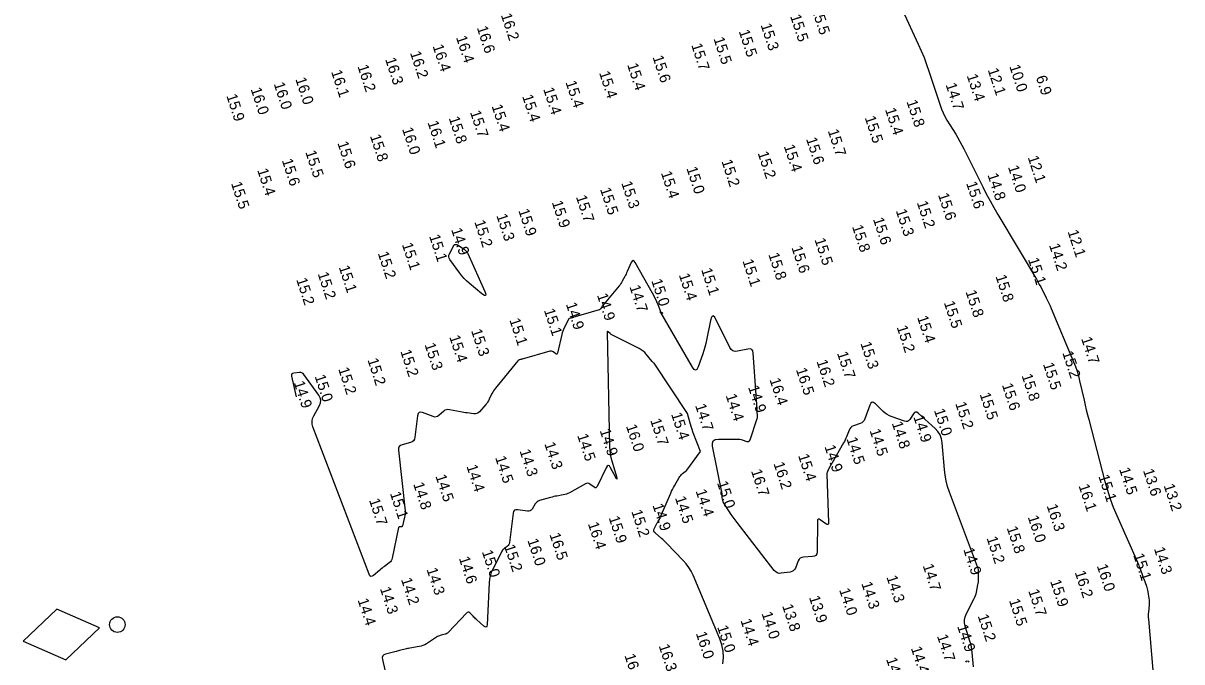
# Model space of a CAD drawing. Extents: x 988130 to 1132882, y 654656 to 841453.
# Drawn here: x 1088997 to 1089535, y 710951 to 711248 of the extents above; entities that cross this region are included whole.
import ezdxf

# ---------------------------------------------------------------- set-up
doc = ezdxf.new("R2010")
doc.units = 0
for name, color, linetype in [('V-CHAN-NAID', 7, 'Continuous'), ('V-TOPO-MAJR', 7, 'Continuous'), ('V-TOPO-SOUN', 7, 'Continuous')]:
    doc.layers.add(name, color=color, linetype=linetype)

msp = doc.modelspace()

# ---------------------------------------------------------------- linework, layer by layer
at = {"layer": 'V-CHAN-NAID'}
msp.add_lwpolyline([(1089032.16, 710967.26), (1089012.35, 710975.95), (1088996.7, 710961.01), (1089016.51, 710952.32)], close=True, dxfattribs=at)
msp.add_circle((1089040.43, 710968.72), 3.6, dxfattribs=at)
at = {"layer": 'V-TOPO-MAJR'}
for points in [[(1089404.99, 711253.84), (1089412.37, 711238.01), (1089413.75, 711234.93), (1089415.03, 711231.83), (1089416.22, 711228.68), (1089417.31, 711225.49), (1089422.46, 711209.73), (1089423.11, 711207.92), (1089423.86, 711206.16), (1089424.72, 711204.45), (1089425.69, 711202.78), (1089429.76, 711196.23), (1089430.75, 711194.58), (1089431.71, 711192.91), (1089432.63, 711191.22), (1089433.51, 711189.5), (1089442.29, 711171.91), (1089443.95, 711168.65), (1089445.68, 711165.42), (1089447.47, 711162.23), (1089449.31, 711159.06), (1089458.74, 711143.28), (1089459.66, 711141.73), (1089460.58, 711140.19), (1089461.5, 711138.65), (1089462.42, 711137.11), (1089466.51, 711130.25), (1089467.21, 711129.05), (1089467.9, 711127.84), (1089468.56, 711126.61), (1089469.21, 711125.38), (1089471.75, 711120.42), (1089472.37, 711119.17), (1089472.97, 711117.92), (1089473.55, 711116.65), (1089474.1, 711115.37), (1089484.49, 711090.68), (1089485.33, 711088.53), (1089486.08, 711086.35), (1089486.74, 711084.14), (1089487.29, 711081.9), (1089489.31, 711072.86), (1089489.83, 711070.61), (1089490.36, 711068.36), (1089490.92, 711066.11), (1089491.5, 711063.87), (1089499.04, 711035.07), (1089500.18, 711031.07), (1089501.47, 711027.12), (1089502.92, 711023.23), (1089504.52, 711019.39), (1089514.1, 710997.74), (1089514.36, 710997.14), (1089514.61, 710996.53), (1089514.84, 710995.92), (1089515.07, 710995.31), (1089516.27, 710991.94), (1089516.33, 710991.77), (1089516.4, 710991.6), (1089516.46, 710991.44), (1089516.53, 710991.27), (1089516.79, 710990.6), (1089516.85, 710990.44), (1089516.92, 710990.27), (1089516.98, 710990.1), (1089517.05, 710989.93), (1089518.31, 710986.53), (1089518.53, 710985.9), (1089518.71, 710985.27), (1089518.85, 710984.62), (1089518.97, 710983.97), (1089519.42, 710980.87), (1089519.51, 710980.14), (1089519.56, 710979.4), (1089519.56, 710978.66), (1089519.52, 710977.92), (1089519.22, 710974.48), (1089519.17, 710973.66), (1089519.15, 710972.84), (1089519.17, 710972.02), (1089519.22, 710971.2), (1089521.82, 710940.33)], [(1089292.84, 711113.51), (1089292.62, 711114.26), (1089291.57, 711117.1), (1089290.34, 711119.87), (1089288.93, 711122.56), (1089280.86, 711136.8), (1089280.39, 711137.43), (1089279.93, 711137.63), (1089279.5, 711137.39), (1089279.09, 711136.72), (1089277.19, 711132.53), (1089276.93, 711131.95), (1089276.66, 711131.39), (1089276.38, 711130.82), (1089276.09, 711130.26), (1089274.92, 711128.04), (1089274.61, 711127.49), (1089274.28, 711126.96), (1089273.92, 711126.45), (1089273.53, 711125.96), (1089265.73, 711116.57), (1089265.61, 711116.41), (1089265.48, 711116.25), (1089265.36, 711116.08), (1089265.25, 711115.91), (1089264.81, 711115.21), (1089264.69, 711115.05), (1089264.55, 711114.92), (1089264.39, 711114.82), (1089264.2, 711114.75), (1089251.99, 711111.2), (1089251.8, 711111.14), (1089251.61, 711111.09), (1089251.41, 711111.04), (1089251.22, 711110.99), (1089250.44, 711110.8), (1089250.26, 711110.74), (1089250.11, 711110.64), (1089249.98, 711110.51), (1089249.88, 711110.35), (1089247.89, 711106.38), (1089247.56, 711105.65), (1089247.27, 711104.91), (1089247.02, 711104.15), (1089246.82, 711103.37), (1089244.84, 711094.62), (1089244.73, 711094.3), (1089244.55, 711094.15), (1089244.32, 711094.16), (1089244.03, 711094.32), (1089242.75, 711095.29), (1089242.43, 711095.49), (1089242.08, 711095.6), (1089241.72, 711095.62), (1089241.34, 711095.56), (1089228.43, 711091.93), (1089228.25, 711091.88), (1089228.07, 711091.83), (1089227.89, 711091.78), (1089227.71, 711091.73), (1089226.99, 711091.52), (1089226.82, 711091.46), (1089226.66, 711091.37), (1089226.52, 711091.26), (1089226.39, 711091.13), (1089215.96, 711078.43), (1089215.51, 711077.84), (1089215.09, 711077.24), (1089214.72, 711076.6), (1089214.38, 711075.94), (1089213.09, 711073.27), (1089212.75, 711072.61), (1089212.37, 711071.98), (1089211.95, 711071.38), (1089211.48, 711070.8), (1089208.61, 711067.45), (1089208.06, 711066.94), (1089207.44, 711066.6), (1089206.76, 711066.45), (1089206.01, 711066.47), (1089202.87, 711066.91), (1089202.09, 711067.03), (1089201.3, 711067.15), (1089200.52, 711067.29), (1089199.75, 711067.44), (1089194.64, 711068.44), (1089193.91, 711068.51), (1089193.22, 711068.41), (1089192.58, 711068.15), (1089191.99, 711067.72), (1089189.7, 711065.69), (1089189.11, 711065.28), (1089188.48, 711065.06), (1089187.82, 711065.04), (1089187.12, 711065.22), (1089182.18, 711067.11), (1089181.24, 711067.32), (1089180.53, 711067.15), (1089180.05, 711066.6), (1089179.8, 711065.66), (1089178.62, 711055.63), (1089178.4, 711054.74), (1089177.98, 711054.03), (1089177.34, 711053.51), (1089176.49, 711053.17), (1089172.68, 711052.16), (1089171.86, 711051.82), (1089171.3, 711051.3), (1089171.01, 711050.59), (1089170.98, 711049.7), (1089174.02, 711021.48), (1089174.06, 711020.73), (1089174.04, 711019.99), (1089173.96, 711019.25), (1089173.81, 711018.51), (1089172.79, 711014.49), (1089172.73, 711014.33), (1089172.62, 711014.21), (1089172.48, 711014.14), (1089172.31, 711014.11), (1089171.53, 711014.1), (1089171.36, 711014.07), (1089171.22, 711014), (1089171.12, 711013.88), (1089171.06, 711013.71), (1089168.08, 710999.57), (1089167.89, 710998.93), (1089167.6, 710998.35), (1089167.2, 710997.83), (1089166.7, 710997.38), (1089164.49, 710995.72), (1089163.94, 710995.3), (1089163.4, 710994.87), (1089162.86, 710994.44), (1089162.33, 710994), (1089159.36, 710991.54), (1089158.73, 710991.16), (1089158.19, 710991.11), (1089157.74, 710991.41), (1089157.39, 710992.06), (1089131.28, 711060.5), (1089130.93, 711061.79), (1089130.87, 711063.06), (1089131.1, 711064.31), (1089131.62, 711065.54), (1089134.28, 711070.42), (1089134.76, 711071.63), (1089134.87, 711072.81), (1089134.62, 711073.98), (1089133.99, 711075.12), (1089127.07, 711084.78), (1089126.65, 711085.24), (1089126.16, 711085.55), (1089125.61, 711085.71), (1089124.99, 711085.72), (1089122.37, 711085.45), (1089121.82, 711085.31), (1089121.46, 711085.03), (1089121.31, 711084.6), (1089121.35, 711084.03), (1089123.5, 711074.48)], [(1089321.34, 711027.52), (1089321.27, 711029.39), (1089316.84, 711051.48), (1089316.76, 711052.92), (1089317.18, 711053.94), (1089318.1, 711054.56), (1089319.52, 711054.77), (1089328.41, 711054.8), (1089328.97, 711054.78), (1089329.53, 711054.72), (1089330.09, 711054.61), (1089330.63, 711054.45), (1089332.8, 711053.75), (1089333.29, 711053.66), (1089333.7, 711053.75), (1089334.02, 711054.03), (1089334.24, 711054.48), (1089337.55, 711064.39), (1089337.65, 711064.74), (1089337.71, 711065.1), (1089337.74, 711065.46), (1089337.73, 711065.83), (1089337.61, 711067.31), (1089337.58, 711067.68), (1089337.55, 711068.05), (1089337.52, 711068.42), (1089337.49, 711068.79), (1089335.74, 711094.67), (1089335.51, 711095.71), (1089335.01, 711096.38), (1089334.23, 711096.67), (1089333.17, 711096.6), (1089328.38, 711095.58), (1089327.26, 711095.5), (1089326.31, 711095.75), (1089325.52, 711096.34), (1089324.9, 711097.27), (1089318.56, 711110.21), (1089317.7, 711111.6), (1089316.97, 711112.01), (1089316.36, 711111.43), (1089315.89, 711109.86), (1089314.06, 711100.69), (1089313.71, 711099.1), (1089313.31, 711097.53), (1089312.85, 711095.98), (1089312.33, 711094.44), (1089310.14, 711088.33), (1089309.57, 711087.17), (1089308.94, 711086.75), (1089308.25, 711087.07), (1089307.51, 711088.13), (1089292.84, 711113.51), (1089293.78, 711113.31), (1089292.66, 711113.93), (1089292.27, 711113.42)], [(1089289.78, 711090.03), (1089289.34, 711090.15), (1089288.74, 711090.76), (1089286.03, 711094.14), (1089285.32, 711094.94), (1089284.54, 711095.65), (1089283.68, 711096.27), (1089282.75, 711096.8), (1089270.35, 711103.01), (1089270.07, 711103.17), (1089269.81, 711103.34), (1089269.56, 711103.53), (1089269.32, 711103.73), (1089268.38, 711104.6), (1089268.18, 711104.75), (1089268.04, 711104.77), (1089267.95, 711104.65), (1089267.93, 711104.4), (1089269.01, 711051.19), (1089269.1, 711049.54), (1089269.3, 711047.91), (1089269.61, 711046.3), (1089270.03, 711044.7), (1089272.18, 711037.47), (1089272.41, 711036.6), (1089272.41, 711036.28), (1089272.19, 711036.51), (1089271.74, 711037.29), (1089269.51, 711041.53), (1089268.95, 711042.32), (1089268.41, 711042.57), (1089267.88, 711042.3), (1089267.36, 711041.48), (1089263.28, 711032.87), (1089262.99, 711032.44), (1089262.65, 711032.23), (1089262.25, 711032.25), (1089261.79, 711032.49), (1089259.83, 711033.91), (1089259.33, 711034.19), (1089258.83, 711034.3), (1089258.32, 711034.25), (1089257.79, 711034.04), (1089250.35, 711029.9), (1089249.68, 711029.56), (1089248.98, 711029.28), (1089248.26, 711029.06), (1089247.53, 711028.91), (1089244.54, 711028.39), (1089243.79, 711028.25), (1089243.05, 711028.09), (1089242.31, 711027.92), (1089241.58, 711027.72), (1089236.51, 711026.27), (1089235.88, 711026.03), (1089235.33, 711025.68), (1089234.85, 711025.24), (1089234.45, 711024.7), (1089232.99, 711022.34), (1089232.58, 711021.84), (1089232.09, 711021.51), (1089231.53, 711021.35), (1089230.88, 711021.37), (1089226.37, 711022.04), (1089225.5, 711022.05), (1089224.84, 711021.77), (1089224.4, 711021.21), (1089224.17, 711020.36), (1089222.54, 711006.75), (1089222.44, 711006.27), (1089222.25, 711005.84), (1089221.98, 711005.46), (1089221.63, 711005.13), (1089220.04, 711003.89), (1089219.66, 711003.56), (1089219.33, 711003.2), (1089219.03, 711002.81), (1089218.79, 711002.37), (1089214.76, 710994.4), (1089214.09, 710992.9), (1089213.59, 710991.35), (1089213.26, 710989.76), (1089213.1, 710988.13), (1089212.13, 710968.67), (1089212, 710967.92), (1089211.71, 710967.57), (1089211.25, 710967.61), (1089210.63, 710968.04), (1089207.22, 710971.09), (1089206.82, 710971.46), (1089206.42, 710971.83), (1089206.03, 710972.21), (1089205.64, 710972.59), (1089204.09, 710974.12), (1089203.7, 710974.41), (1089203.32, 710974.5), (1089202.94, 710974.39), (1089202.57, 710974.09), (1089194.09, 710965.06), (1089193.76, 710964.76), (1089193.4, 710964.52), (1089193.01, 710964.33), (1089192.59, 710964.21), (1089190.82, 710963.82), (1089190.38, 710963.7), (1089189.97, 710963.55), (1089189.56, 710963.36), (1089189.17, 710963.13), (1089183.96, 710959.77), (1089183.17, 710959.31), (1089182.34, 710958.95), (1089181.49, 710958.67), (1089180.6, 710958.48), (1089176.22, 710957.76), (1089175.69, 710957.67), (1089175.16, 710957.57), (1089174.63, 710957.45), (1089174.1, 710957.33), (1089172.01, 710956.81), (1089171.48, 710956.68), (1089170.96, 710956.54), (1089170.43, 710956.41), (1089169.91, 710956.28), (1089165.03, 710955.04), (1089164.19, 710954.7), (1089163.66, 710954.17), (1089163.43, 710953.46), (1089163.51, 710952.56), (1089167.81, 710934.09)], [(1089304.93, 711040.37), (1089311.25, 711049.05), (1089309.47, 711053.34), (1089307.86, 711057.7), (1089306.43, 711062.12), (1089305.16, 711066.6), (1089289.78, 711090.03)], [(1089437.99, 710949.13), (1089437.38, 710955.77), (1089437.22, 710957.11), (1089437, 710958.43), (1089436.71, 710959.73), (1089436.35, 710961.03), (1089434.2, 710967.99), (1089433.89, 710969.48), (1089433.87, 710970.95), (1089434.15, 710972.39), (1089434.72, 710973.81), (1089438.3, 710980.78), (1089438.64, 710981.51), (1089438.93, 710982.26), (1089439.17, 710983.02), (1089439.36, 710983.8), (1089440.06, 710987.16), (1089440.18, 710987.86), (1089440.28, 710988.56), (1089440.34, 710989.27), (1089440.36, 710989.98), (1089440.39, 710992.83), (1089440.37, 710993.54), (1089440.28, 710994.23), (1089440.12, 710994.92), (1089439.9, 710995.59), (1089426.87, 711030.17), (1089426, 711032.75), (1089425.32, 711035.37), (1089424.82, 711038.03), (1089424.51, 711040.73), (1089423.52, 711053.02), (1089423.18, 711054.97), (1089422.51, 711056.74), (1089421.5, 711058.35), (1089420.15, 711059.79), (1089412.24, 711066.85), (1089411.66, 711067.24), (1089411.11, 711067.32), (1089410.61, 711067.1), (1089410.15, 711066.58), (1089408.37, 711063.9), (1089407.88, 711063.35), (1089407.32, 711063.03), (1089406.68, 711062.94), (1089405.96, 711063.09), (1089400.17, 711065.09), (1089399.02, 711065.56), (1089397.94, 711066.14), (1089396.94, 711066.85), (1089396.01, 711067.67), (1089392.43, 711071.2), (1089391.6, 711071.82), (1089390.88, 711071.93), (1089390.29, 711071.52), (1089389.81, 711070.59), (1089387.56, 711064.21), (1089387.22, 711063.49), (1089386.75, 711062.89), (1089386.16, 711062.42), (1089385.44, 711062.08), (1089382.25, 711060.93), (1089381.56, 711060.6), (1089380.99, 711060.16), (1089380.53, 711059.59), (1089380.19, 711058.9), (1089379.05, 711055.91), (1089378.76, 711055.17), (1089378.43, 711054.44), (1089378.08, 711053.73), (1089377.69, 711053.03), (1089372.19, 711043.48), (1089372.13, 711043.37), (1089372.06, 711043.27), (1089372, 711043.16), (1089371.93, 711043.06), (1089371.66, 711042.66), (1089371.59, 711042.56), (1089371.53, 711042.45), (1089371.47, 711042.35), (1089371.41, 711042.24), (1089370.31, 711040.15), (1089370.13, 711039.76), (1089370.01, 711039.36), (1089369.94, 711038.95), (1089369.93, 711038.52), (1089370.73, 711016.09), (1089370.67, 711015.44), (1089370.44, 711015.12), (1089370.04, 711015.11), (1089369.48, 711015.42), (1089366.86, 711017.31), (1089366.29, 711017.62), (1089365.88, 711017.61), (1089365.62, 711017.28), (1089365.53, 711016.64), (1089365.34, 711002.38), (1089365.2, 711001.49), (1089364.82, 711000.85), (1089364.18, 711000.44), (1089363.31, 711000.26), (1089359.07, 711000.03), (1089358.25, 710999.89), (1089357.57, 710999.55), (1089357.02, 710999.01), (1089356.62, 710998.28), (1089355.27, 710994.97), (1089354.86, 710994.23), (1089354.32, 710993.66), (1089353.64, 710993.28), (1089352.82, 710993.07), (1089348.69, 710992.51), (1089347.75, 710992.49), (1089346.9, 710992.7), (1089346.15, 710993.15), (1089345.5, 710993.82), (1089328.18, 711016.08), (1089325.44, 711019.84), (1089322.96, 711023.74), (1089321.82, 711025.64), (1089321.34, 711027.52)], [(1089321.57, 710950.47), (1089321.85, 710953.46), (1089321.7, 710956.41), (1089321.15, 710959.31), (1089320.17, 710962.15), (1089307.8, 710991.58), (1089306.9, 710993.47), (1089305.83, 710995.26), (1089304.6, 710996.94), (1089303.21, 710998.51), (1089295.52, 711006.39), (1089294.92, 711006.99), (1089294.31, 711007.57), (1089293.69, 711008.15), (1089293.06, 711008.71), (1089290.13, 711011.26), (1089289.77, 711011.67), (1089289.59, 711012.12), (1089289.58, 711012.6), (1089289.76, 711013.12), (1089291.18, 711015.92), (1089291.28, 711016.13), (1089291.4, 711016.34), (1089291.51, 711016.54), (1089291.63, 711016.74), (1089292.13, 711017.54), (1089292.25, 711017.74), (1089292.36, 711017.94), (1089292.46, 711018.15), (1089292.56, 711018.37), (1089297.4, 711029.71), (1089297.78, 711030.57), (1089298.2, 711031.43), (1089298.63, 711032.26), (1089299.09, 711033.09), (1089301.34, 711036.97), (1089301.66, 711037.47), (1089302.03, 711037.94), (1089302.44, 711038.37), (1089302.88, 711038.77), (1089304.76, 711040.27), (1089305.09, 711040.47)], [(1089434.44, 710951.23), (1089434.77, 710951.7), (1089435.12, 710951.86), (1089435.48, 710951.72), (1089435.85, 710951.28)]]:
    msp.add_lwpolyline(points, dxfattribs=at)
msp.add_lwpolyline([(1089198.07, 711145.03), (1089198.2, 711144.98), (1089198.32, 711144.91), (1089201.46, 711142.86), (1089201.98, 711142.46), (1089202.44, 711142), (1089202.82, 711141.48), (1089203.13, 711140.9), (1089211.03, 711123.28), (1089211.51, 711121.98), (1089211.44, 711121.37), (1089210.85, 711121.47), (1089209.71, 711122.28), (1089203.75, 711127.19), (1089202.56, 711128.23), (1089201.45, 711129.33), (1089200.42, 711130.51), (1089199.45, 711131.75), (1089194.84, 711138.09), (1089194.47, 711138.75), (1089194.31, 711139.44), (1089194.37, 711140.13), (1089194.64, 711140.84), (1089196.79, 711144.91), (1089196.86, 711145.02), (1089196.96, 711145.09), (1089197.07, 711145.13), (1089197.21, 711145.14), (1089197.79, 711145.09), (1089197.93, 711145.07)], close=True, dxfattribs=at)

# ---------------------------------------------------------------- texts
at = {"layer": 'V-TOPO-SOUN'}
for s, p in [('15.5 ', (1089362.75, 711254.36)), ('16.2 ', (1089218.47, 711251.61)), ('15.5 ', (1089352.8, 711251.08)), ('16.6 ', (1089207.3, 711245.73)), ('15.5 ', (1089328.95, 711244.03)), ('15.3 ', (1089339.1, 711246.97)), ('16.4 ', (1089186.77, 711237.19)), ('16.4 ', (1089197.64, 711241.24)), ('15.7 ', (1089306.88, 711237.68)), ('15.5 ', (1089317.21, 711240.6)), ('16.2 ', (1089176.3, 711234.04)), ('15.6 ', (1089288.89, 711232.09)), ('16.2 ', (1089151.89, 711227.79)), ('16.3 ', (1089164.72, 711231.09)), ('15.4 ', (1089277.13, 711228.49)), ('10.0 ', (1089454.56, 711227.79)), ('16.0 ', (1089123.04, 711221.9)), ('16.1 ', (1089139.64, 711225.31)), ('15.4 ', (1089264.08, 711224.79)), ('13.4 ', (1089434.8, 711223.48)), ('12.1 ', (1089444.55, 711226.19)), ('6.9', (1089466.91, 711222.71)), ('16.0 ', (1089102.29, 711217.21)), ('16.0 ', (1089113.01, 711219.66)), ('15.4 ', (1089238.14, 711217.24)), ('15.4 ', (1089248.5, 711220.39)), ('14.7 ', (1089425, 711219.3)), ('15.9 ', (1089090.99, 711214.15)), ('15.4 ', (1089228.35, 711213.9)), ('15.8 ', (1089406.83, 711211.45)), ('15.7 ', (1089204.15, 711206.54)), ('15.4 ', (1089214.17, 711209.33)), ('15.4 ', (1089396.87, 711207.76)), ('16.1 ', (1089184.42, 711201.74)), ('15.8 ', (1089194.26, 711203.77)), ('15.5 ', (1089387.44, 711204.01)), ('15.8 ', (1089157.68, 711195.45)), ('16.0 ', (1089172.62, 711198.69)), ('15.6 ', (1089360.19, 711194.08)), ('15.7 ', (1089370.29, 711197.85)), ('15.6 ', (1089142.57, 711192.22)), ('15.4 ', (1089349.85, 711190.74)), ('15.6 ', (1089116.77, 711184.16)), ('15.5 ', (1089127.68, 711188.01)), ('15.2 ', (1089320.91, 711183.75)), ('15.2 ', (1089337.73, 711187.55)), ('12.1 ', (1089463.12, 711185.56)), ('15.4 ', (1089105.34, 711179.63)), ('15.4 ', (1089292.8, 711178.37)), ('15.0 ', (1089304.65, 711180.45)), ('14.0 ', (1089453.93, 711181.08)), ('15.5 ', (1089093.18, 711173.45)), ('15.3 ', (1089274.39, 711173.68)), ('15.6 ', (1089434.54, 711173.56)), ('14.8 ', (1089444.42, 711177.42)), ('15.7 ', (1089253.33, 711167.22)), ('15.5 ', (1089264.54, 711170.76)), ('15.6 ', (1089421.45, 711168.21)), ('15.9 ', (1089242.12, 711164.7)), ('15.2 ', (1089411.62, 711164.55)), ('15.3 ', (1089216.38, 711158.58)), ('15.9 ', (1089226.59, 711160.91)), ('15.6 ', (1089391.27, 711156.86)), ('15.3 ', (1089401.87, 711160.78)), ('14.9 ', (1089195.38, 711152.02)), ('15.2 ', (1089206.16, 711155.64)), ('15.8 ', (1089381.53, 711153.43)), ('12.1 ', (1089481.62, 711151.11)), ('15.1 ', (1089185.16, 711148.99)), ('15.5 ', (1089364.13, 711147.34)), ('15.2 ', (1089161.31, 711141.07)), ('15.1 ', (1089172.53, 711145.14)), ('15.8 ', (1089342.67, 711140.51)), ('15.6 ', (1089353.41, 711143.67)), ('14.2 ', (1089473.01, 711144.79)), ('15.1 ', (1089330.65, 711137.51)), ('15.1 ', (1089463.24, 711138.23)), ('15.2 ', (1089133.42, 711131.56)), ('15.1 ', (1089143.19, 711134.62)), ('15.4 ', (1089301.11, 711130.98)), ('15.1 ', (1089311.47, 711133.42)), ('15.8 ', (1089448.17, 711130.32)), ('15.2 ', (1089123.45, 711128.83)), ('14.7 ', (1089278.18, 711125.51)), ('15.0 ', (1089288.33, 711128.35)), ('14.9 ', (1089263.08, 711121.66)), ('15.8 ', (1089434.25, 711123.17)), ('15.1 ', (1089238.48, 711114.62)), ('14.9 ', (1089248.65, 711117.46)), ('15.5 ', (1089424.18, 711118.12)), ('15.1 ', (1089222.43, 711110.12)), ('15.4 ', (1089411.77, 711111.31)), ('15.3 ', (1089204.66, 711105.12)), ('15.2 ', (1089402.26, 711106.79)), ('15.3 ', (1089183.04, 711098.66)), ('15.4 ', (1089194.49, 711102.26)), ('15.3 ', (1089385.44, 711099.22)), ('14.7 ', (1089487.92, 711101.46)), ('15.2 ', (1089171.79, 711095.57)), ('15.7 ', (1089374.58, 711094.67)), ('15.2 ', (1089479.17, 711094.88)), ('15.2 ', (1089142.95, 711087.35)), ('15.2 ', (1089156.54, 711091.55)), ('16.5 ', (1089355.48, 711087.09)), ('16.2 ', (1089365.06, 711090.9)), ('15.5 ', (1089470.22, 711089.56)), ('14.9 ', (1089122.31, 711081.01)), ('15.0 ', (1089132, 711083.96)), ('16.4 ', (1089343.24, 711082.39)), ('15.8 ', (1089460.26, 711084.32)), ('14.9 ', (1089333.27, 711078.92)), ('15.5 ', (1089440.8, 711075.62)), ('15.6 ', (1089451.13, 711079.95)), ('14.7 ', (1089308.68, 711070.41)), ('14.4 ', (1089322.87, 711075.03)), ('15.2 ', (1089429.49, 711071.31)), ('15.4 ', (1089297.54, 711066.38)), ('14.9 ', (1089410.01, 711065.14)), ('15.0 ', (1089419.58, 711068.18)), ('16.0 ', (1089276.56, 711060.87)), ('15.7 ', (1089287.82, 711063.58)), ('14.8 ', (1089400.02, 711062.2)), ('14.5 ', (1089253.94, 711056.51)), ('14.9 ', (1089264.36, 711058.79)), ('14.5 ', (1089378.97, 711054.94)), ('14.5 ', (1089389.69, 711058.79)), ('14.3 ', (1089227.15, 711049.33)), ('14.3 ', (1089238.68, 711052.63)), ('14.9 ', (1089368.74, 711051.32)), ('14.5 ', (1089215.81, 711046.21)), ('16.2 ', (1089345.07, 711043.43)), ('15.4 ', (1089356.5, 711047.15)), ('14.4 ', (1089202.49, 711042.19)), ('16.7 ', (1089334.63, 711040.06)), ('14.5 ', (1089505.57, 711040.86)), ('13.6 ', (1089516.65, 711040.23)), ('14.8 ', (1089177.78, 711033.97)), ('14.5 ', (1089188.11, 711037.63)), ('15.0 ', (1089318.85, 711034.54)), ('16.1 ', (1089486.72, 711033.16)), ('15.1 ', (1089495.94, 711037.56)), ('13.2 ', (1089526.24, 711033.26)), ('15.1 ', (1089166.96, 711029.63)), ('14.5 ', (1089299.33, 711027.53)), ('14.4 ', (1089308.92, 711030.74)), ('15.7 ', (1089157.26, 711026.49)), ('14.9 ', (1089288.9, 711024.1)), ('16.3 ', (1089471.91, 711023.87)), ('15.9 ', (1089268.54, 711018.34)), ('15.2 ', (1089279.04, 711021.25)), ('16.0 ', (1089463.13, 711018.63)), ('16.4 ', (1089258.88, 711015.53)), ('15.8 ', (1089453.37, 711013.6)), ('16.0 ', (1089230.78, 711007.88)), ('16.5 ', (1089241.04, 711010.53)), ('15.2 ', (1089443.99, 711008.87)), ('15.0 ', (1089209.65, 711002.54)), ('15.2 ', (1089220.01, 711005.1)), ('14.9 ', (1089433.2, 711003.6)), ('15.1 ', (1089512.11, 711001)), ('14.3 ', (1089521.72, 711003.96)), ('14.6 ', (1089198.97, 710999.54)), ('14.7 ', (1089414.35, 710996.12)), ('16.0 ', (1089495.2, 710996.02)), ('14.2 ', (1089172.11, 710989.69)), ('14.3 ', (1089183.98, 710994.33)), ('14.3 ', (1089397.51, 710990.78)), ('16.2 ', (1089484.96, 710992.96)), ('14.3 ', (1089162.3, 710985.48)), ('14.0 ', (1089375.56, 710984.84)), ('14.3 ', (1089385.85, 710987.83)), ('15.7 ', (1089463.38, 710984.38)), ('15.9 ', (1089473.55, 710988.83)), ('14.4 ', (1089151.95, 710980.13)), ('13.9 ', (1089361.57, 710981.34)), ('15.5 ', (1089454.41, 710979.94)), ('14.0 ', (1089339.52, 710973.9)), ('13.8 ', (1089349.09, 710977.43)), ('14.4 ', (1089329.74, 710970.67)), ('15.2 ', (1089439.88, 710972.76)), ('16.0 ', (1089309, 710964.68)), ('15.0 ', (1089318.93, 710967.61)), ('14.7 ', (1089420.97, 710963.43)), ('14.9 ', (1089430.35, 710967.95)), ('16.3 ', (1089291.77, 710958.89)), ('14.4 ', (1089408.86, 710957.81)), ('16.3 ', (1089275.85, 710954.39)), ('14.1 ', (1089397.36, 710952.71))]:
    msp.add_text(s, height=5, rotation=288, dxfattribs=at).set_placement(p)

doc.saveas('drawing.dxf')
